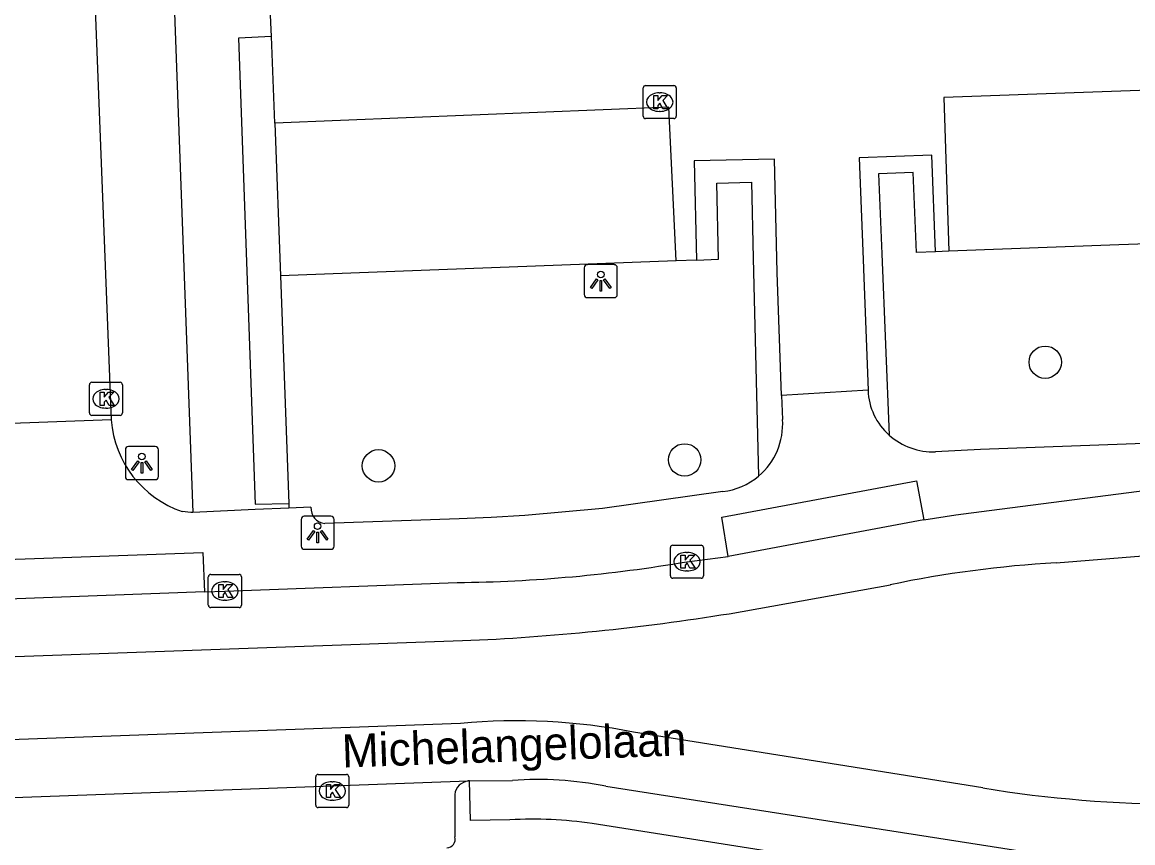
# Model space of a CAD drawing. Extents: x 160557 to 161245, y 385330 to 386505.
# Drawn here: x 161006.75 to 161040.29, y 386154.93 to 386179.72 of the extents above; entities that cross this region are included whole.
import ezdxf

# ---------------------------------------------------------------- set-up
doc = ezdxf.new("R2010")
doc.units = 0
for name, color, linetype in [('IMGEO_Boom', 7, 'Continuous'), ('IMGEO_Kolk', 7, 'Continuous'), ('IMGEO_Lichtpunt', 7, 'Continuous'), ('IMGEO_Muur', 7, 'Continuous'), ('IMGEO_Openbare_ruimte_label', 7, 'Continuous'), ('IMGEO_Parkeervlak_open', 7, 'Continuous'), ('IMGEO_Rijbaan_lokaal_gesloten', 7, 'Continuous'), ('IMGEO_Rijbaan_lokaal_open', 7, 'Continuous'), ('IMGEO_Voetpad_open', 7, 'Continuous')]:
    doc.layers.add(name, color=color, linetype=linetype)

msp = doc.modelspace()

# ---------------------------------------------------------------- linework, layer by layer
at = {"layer": 'IMGEO_Boom'}
for centre in [(161037.649, 386169.446), (161017.508, 386166.316), (161026.756, 386166.495)]:
    msp.add_circle(centre, 0.489, dxfattribs=at)
at = {"layer": 'IMGEO_Kolk'}
for p, q in [((161025.503, 386176.878), (161025.503, 386177.73)), ((161025.578, 386177.804), (161026.43, 386177.804)), ((161025.991, 386177.584), (161026.016, 386177.584)), ((161026.504, 386177.73), (161026.504, 386176.878)), ((161026.014, 386177.024), (161025.989, 386177.024)), ((161026.43, 386176.804), (161025.578, 386176.804)), ((161008.85, 386168.84), (161009.702, 386168.84)), ((161008.775, 386167.914), (161008.775, 386168.766)), ((161009.263, 386168.62), (161009.288, 386168.62)), ((161009.776, 386168.766), (161009.776, 386167.914)), ((161009.702, 386167.84), (161008.85, 386167.84)), ((161009.286, 386168.06), (161009.261, 386168.06)), ((161026.325, 386162.994), (161026.325, 386163.846)), ((161026.4, 386163.92), (161027.252, 386163.92)), ((161027.326, 386163.846), (161027.326, 386162.994)), ((161026.813, 386163.7), (161026.838, 386163.7)), ((161026.836, 386163.14), (161026.811, 386163.14)), ((161012.368, 386162.109), (161012.368, 386162.961)), ((161012.443, 386163.035), (161013.295, 386163.035)), ((161012.856, 386162.815), (161012.881, 386162.815)), ((161013.369, 386162.961), (161013.369, 386162.109)), ((161027.252, 386162.92), (161026.4, 386162.92)), ((161012.879, 386162.255), (161012.854, 386162.255)), ((161013.295, 386162.035), (161012.443, 386162.035)), ((161015.612, 386156.068), (161015.612, 386156.92)), ((161015.687, 386156.994), (161016.539, 386156.994)), ((161016.1, 386156.774), (161016.125, 386156.774)), ((161016.613, 386156.92), (161016.613, 386156.068)), ((161016.123, 386156.214), (161016.098, 386156.214)), ((161016.539, 386155.994), (161015.687, 386155.994))]:
    msp.add_line(p, q, dxfattribs=at)
for points in [[(161025.503, 386176.878), (161025.503, 386177.73)], [(161025.578, 386177.804), (161026.43, 386177.804)], [(161026.504, 386177.73), (161026.504, 386176.878)], [(161025.824, 386177.504), (161025.947, 386177.504), (161025.947, 386177.353), (161026.077, 386177.504), (161026.241, 386177.504), (161026.095, 386177.353), (161026.248, 386177.104), (161026.096, 386177.104), (161026.011, 386177.268), (161025.947, 386177.201), (161025.947, 386177.104), (161025.824, 386177.104), (161025.824, 386177.504)], [(161026.43, 386176.804), (161025.578, 386176.804)], [(161008.85, 386168.84), (161009.702, 386168.84)], [(161008.775, 386167.914), (161008.775, 386168.766)], [(161009.096, 386168.54), (161009.219, 386168.54), (161009.219, 386168.389), (161009.349, 386168.54), (161009.513, 386168.54), (161009.367, 386168.389), (161009.52, 386168.14), (161009.368, 386168.14), (161009.283, 386168.304), (161009.219, 386168.237), (161009.219, 386168.14), (161009.096, 386168.14), (161009.096, 386168.54)], [(161009.776, 386168.766), (161009.776, 386167.914)], [(161009.702, 386167.84), (161008.85, 386167.84)], [(161026.325, 386162.994), (161026.325, 386163.846)], [(161026.4, 386163.92), (161027.252, 386163.92)], [(161027.326, 386163.846), (161027.326, 386162.994)], [(161026.646, 386163.62), (161026.769, 386163.62), (161026.769, 386163.469), (161026.899, 386163.62), (161027.063, 386163.62), (161026.917, 386163.469), (161027.07, 386163.22), (161026.918, 386163.22), (161026.833, 386163.384), (161026.769, 386163.317), (161026.769, 386163.22), (161026.646, 386163.22), (161026.646, 386163.62)], [(161012.368, 386162.109), (161012.368, 386162.961)], [(161012.443, 386163.035), (161013.295, 386163.035)], [(161013.369, 386162.961), (161013.369, 386162.109)], [(161027.252, 386162.92), (161026.4, 386162.92)], [(161012.689, 386162.735), (161012.812, 386162.735), (161012.812, 386162.584), (161012.942, 386162.735), (161013.106, 386162.735), (161012.96, 386162.584), (161013.113, 386162.335), (161012.961, 386162.335), (161012.876, 386162.499), (161012.812, 386162.432), (161012.812, 386162.335), (161012.689, 386162.335), (161012.689, 386162.735)], [(161013.295, 386162.035), (161012.443, 386162.035)], [(161015.612, 386156.068), (161015.612, 386156.92)], [(161015.687, 386156.994), (161016.539, 386156.994)], [(161016.613, 386156.92), (161016.613, 386156.068)], [(161015.933, 386156.694), (161016.056, 386156.694), (161016.056, 386156.543), (161016.186, 386156.694), (161016.35, 386156.694), (161016.204, 386156.543), (161016.357, 386156.294), (161016.205, 386156.294), (161016.12, 386156.458), (161016.056, 386156.391), (161016.056, 386156.294), (161015.933, 386156.294), (161015.933, 386156.694)], [(161016.539, 386155.994), (161015.687, 386155.994)]]:
    msp.add_lwpolyline(points, dxfattribs=at)
for centre, start, end in [((161025.58, 386177.728), 91.552, 178.448), ((161025.58, 386177.728), 91.552, 178.448), ((161026.428, 386177.728), 1.552, 88.448), ((161026.428, 386177.728), 1.552, 88.448), ((161025.58, 386176.88), 181.552, 268.448), ((161025.58, 386176.88), 181.552, 268.448), ((161026.428, 386176.88), 271.552, 358.448), ((161026.428, 386176.88), 271.552, 358.448), ((161008.852, 386168.764), 91.552, 178.448), ((161008.852, 386168.764), 91.552, 178.448), ((161009.7, 386168.764), 1.552, 88.448), ((161009.7, 386168.764), 1.552, 88.448), ((161008.852, 386167.916), 181.552, 268.448), ((161008.852, 386167.916), 181.552, 268.448), ((161009.7, 386167.916), 271.552, 358.448), ((161009.7, 386167.916), 271.552, 358.448), ((161026.402, 386163.844), 91.552, 178.448), ((161026.402, 386163.844), 91.552, 178.448), ((161027.25, 386163.844), 1.552, 88.448), ((161027.25, 386163.844), 1.552, 88.448), ((161012.445, 386162.959), 91.552, 178.448), ((161012.445, 386162.959), 91.552, 178.448), ((161013.293, 386162.959), 1.552, 88.448), ((161013.293, 386162.959), 1.552, 88.448), ((161026.402, 386162.996), 181.552, 268.448), ((161026.402, 386162.996), 181.552, 268.448), ((161027.25, 386162.996), 271.552, 358.448), ((161027.25, 386162.996), 271.552, 358.448), ((161012.445, 386162.111), 181.552, 268.448), ((161012.445, 386162.111), 181.552, 268.448), ((161013.293, 386162.111), 271.552, 358.448), ((161013.293, 386162.111), 271.552, 358.448), ((161015.689, 386156.918), 91.552, 178.448), ((161015.689, 386156.918), 91.552, 178.448), ((161016.537, 386156.918), 1.552, 88.448), ((161016.537, 386156.918), 1.552, 88.448), ((161015.689, 386156.07), 181.552, 268.448), ((161015.689, 386156.07), 181.552, 268.448), ((161016.537, 386156.07), 271.552, 358.448), ((161016.537, 386156.07), 271.552, 358.448)]:
    msp.add_arc(centre, 0.0765, start, end, dxfattribs=at)
for centre, major_axis, ratio, start_param, end_param in [((161025.99, 386177.304), (-0.387, 0.002), 0.722429, 4.712389, 7.853982), ((161026.015, 386177.304), (-0.39, 0.002), 0.717154, 1.570796, 4.712389), ((161009.262, 386168.34), (-0.387, 0.002), 0.722429, 4.712389, 7.853982), ((161009.287, 386168.34), (-0.39, 0.002), 0.717154, 1.570796, 4.712389), ((161026.812, 386163.42), (-0.387, 0.002), 0.722429, 4.712389, 7.853982), ((161026.837, 386163.42), (-0.39, 0.002), 0.717154, 1.570796, 4.712389), ((161012.855, 386162.535), (-0.387, 0.002), 0.722429, 4.712389, 7.853982), ((161012.88, 386162.535), (-0.39, 0.002), 0.717154, 1.570796, 4.712389), ((161016.099, 386156.494), (-0.387, 0.002), 0.722429, 4.712389, 7.853982), ((161016.124, 386156.494), (-0.39, 0.002), 0.717154, 1.570796, 4.712389)]:
    msp.add_ellipse(centre, major_axis=major_axis, ratio=ratio, start_param=start_param, end_param=end_param, dxfattribs=at)
at = {"layer": 'IMGEO_Lichtpunt'}
for p, q in [((161023.724, 386172.298), (161023.724, 386171.491)), ((161023.724, 386172.298), (161023.724, 386171.491)), ((161024.626, 386172.393), (161023.818, 386172.393)), ((161024.626, 386172.393), (161023.818, 386172.393)), ((161024.72, 386171.491), (161024.72, 386172.298)), ((161024.72, 386171.491), (161024.72, 386172.298)), ((161023.818, 386171.397), (161024.626, 386171.397)), ((161023.818, 386171.397), (161024.626, 386171.397)), ((161009.863, 386166.801), (161009.863, 386165.994)), ((161009.863, 386166.801), (161009.863, 386165.994)), ((161010.765, 386166.896), (161009.957, 386166.896)), ((161010.765, 386166.896), (161009.957, 386166.896)), ((161010.859, 386165.994), (161010.859, 386166.801)), ((161010.859, 386165.994), (161010.859, 386166.801)), ((161009.957, 386165.9), (161010.765, 386165.9)), ((161009.957, 386165.9), (161010.765, 386165.9)), ((161016.073, 386164.792), (161015.265, 386164.792)), ((161016.073, 386164.792), (161015.265, 386164.792)), ((161015.171, 386164.697), (161015.171, 386163.89)), ((161015.171, 386164.697), (161015.171, 386163.89)), ((161016.167, 386163.89), (161016.167, 386164.697)), ((161016.167, 386163.89), (161016.167, 386164.697)), ((161015.265, 386163.796), (161016.073, 386163.796)), ((161015.265, 386163.796), (161016.073, 386163.796))]:
    msp.add_line(p, q, dxfattribs=at)
for points in [[(161024.098, 386171.962), (161024.137, 386171.934), (161023.949, 386171.672), (161023.911, 386171.699), (161024.098, 386171.962)], [(161024.2, 386171.914), (161024.247, 386171.914), (161024.247, 386171.592), (161024.2, 386171.592), (161024.2, 386171.914)], [(161024.31, 386171.934), (161024.348, 386171.961), (161024.535, 386171.699), (161024.496, 386171.671), (161024.31, 386171.934)], [(161010.237, 386166.465), (161010.276, 386166.437), (161010.088, 386166.175), (161010.05, 386166.202), (161010.237, 386166.465)], [(161010.449, 386166.437), (161010.487, 386166.464), (161010.674, 386166.202), (161010.635, 386166.174), (161010.449, 386166.437)], [(161010.339, 386166.417), (161010.386, 386166.417), (161010.386, 386166.095), (161010.339, 386166.095), (161010.339, 386166.417)], [(161015.545, 386164.361), (161015.584, 386164.333), (161015.396, 386164.071), (161015.358, 386164.098), (161015.545, 386164.361)], [(161015.647, 386164.313), (161015.694, 386164.313), (161015.694, 386163.991), (161015.647, 386163.991), (161015.647, 386164.313)], [(161015.757, 386164.333), (161015.795, 386164.36), (161015.982, 386164.098), (161015.943, 386164.07), (161015.757, 386164.333)]]:
    msp.add_lwpolyline(points, dxfattribs=at)
for centre in [(161024.223, 386172.096), (161010.362, 386166.599), (161015.67, 386164.495)]:
    msp.add_circle(centre, 0.0994, dxfattribs=at)
for centre, start, end in [((161023.818, 386172.298), 90, 180), ((161023.818, 386172.298), 90, 180), ((161024.626, 386172.298), 0, 90), ((161024.626, 386172.298), 0, 90), ((161023.818, 386171.491), 180, 270), ((161023.818, 386171.491), 180, 270), ((161024.626, 386171.491), 270, 0), ((161024.626, 386171.491), 270, 360), ((161009.957, 386166.801), 90, 180), ((161009.957, 386166.801), 90, 180), ((161010.765, 386166.801), 0, 90), ((161010.765, 386166.801), 0, 90), ((161009.957, 386165.994), 180, 270), ((161009.957, 386165.994), 180, 270), ((161010.765, 386165.994), 270, 0), ((161010.765, 386165.994), 270, 360), ((161015.265, 386164.697), 90, 180), ((161015.265, 386164.697), 90, 180), ((161016.073, 386164.697), 0, 90), ((161016.073, 386164.697), 0, 90), ((161015.265, 386163.89), 180, 270), ((161015.265, 386163.89), 180, 270), ((161016.073, 386163.89), 270, 0), ((161016.073, 386163.89), 270, 360)]:
    msp.add_arc(centre, 0.0946, start, end, dxfattribs=at)
at = {"layer": 'IMGEO_Muur'}
for points in [[(161014.276, 386179.29), (161013.281, 386179.239), (161013.779, 386165.157), (161014.8, 386165.182)], [(161014.373, 386176.671), (161014.276, 386179.29)], [(161014.373, 386176.671), (161014.545, 386172.059)], [(161014.545, 386172.059), (161014.8, 386165.182)]]:
    msp.add_lwpolyline(points, dxfattribs=at)
at = {"layer": 'IMGEO_Parkeervlak_open'}
for points in [[(161079.025, 386179.036), (161079.195, 386174.37), (161039.877, 386172.992), (161034.74, 386172.796)], [(161026.501, 386172.505), (161014.545, 386172.059)]]:
    msp.add_lwpolyline(points, dxfattribs=at)
at = {"layer": 'IMGEO_Rijbaan_lokaal_gesloten'}
for points in [[(161033.984, 386164.687), (161034.95, 386164.835), (161035.953, 386164.971), (161041.733, 386165.711)], [(161033.984, 386164.687), (161028.07, 386163.578)], [(161026.826, 386163.42), (161028.07, 386163.578)], [(161037.978, 386163.384), (161041.592, 386163.675)], [(161012.256, 386162.508), (161012.869, 386162.535), (161019.886, 386162.79)], [(161012.256, 386162.508), (160994.145, 386161.836)], [(161028.105, 386161.85), (161032.97, 386162.723)], [(160855.623, 386155.101), (160886.438, 386156.212), (160930.544, 386157.837), (161020.049, 386161.035)], [(161019.987, 386158.535), (160930.562, 386155.29), (160886.579, 386153.705), (160855.734, 386152.543)], [(161035.763, 386156.585), (161025.213, 386158.275)], [(160899.431, 386152.426), (160934.148, 386153.66), (161010.074, 386156.425), (161020.221, 386156.801)], [(161020.256, 386156.801), (161020.221, 386156.801)], [(161020.256, 386156.801), (161021.552, 386156.813)], [(161024.374, 386156.636), (161039.075, 386154.345)]]:
    msp.add_lwpolyline(points, dxfattribs=at)
for centre, radius, start, end in [((161019.378, 386206.93), 44.143, 270.6599, 279.7141), ((161039.78, 386130.426), 33.007, 93.1304, 101.9075), ((161017.205, 386229.368), 68.392, 272.38311, 279.17045), ((161021.691, 386140.133), 18.48, 79.0132, 95.2904), ((161022.31, 386146.308), 10.533, 78.6971, 94.1249), ((161041.89, 386194.317), 38.226, 260.7771, 269.8281)]:
    msp.add_arc(centre, radius, start, end, dxfattribs=at)
at = {"layer": 'IMGEO_Rijbaan_lokaal_open'}
for points in [[(161007.742, 386211.152), (161009.432, 386167.702)], [(161014.276, 386179.29), (161014.186, 386181.223)], [(161079.025, 386179.036), (161034.582, 386177.447), (161034.74, 386172.796)], [(161026.501, 386172.505), (161026.282, 386177.15), (161014.373, 386176.671)], [(161029.684, 386168.442), (161029.555, 386172.159), (161029.466, 386175.579), (161027.043, 386175.525), (161027.11, 386172.528)], [(161034.337, 386172.781), (161034.226, 386175.702), (161032.028, 386175.617), (161032.157, 386172.285), (161032.158, 386172.256), (161032.299, 386168.598)], [(161027.11, 386172.528), (161026.501, 386172.505)], [(161034.74, 386172.796), (161034.337, 386172.781)], [(161032.299, 386168.598), (161029.684, 386168.442)], [(161009.432, 386167.702), (160997.394, 386167.258)]]:
    msp.add_lwpolyline(points, dxfattribs=at)
at = {"layer": 'IMGEO_Voetpad_open'}
for points in [[(161010.136, 386212.936), (161011.9, 386164.906)], [(161027.11, 386172.528), (161027.781, 386172.556), (161027.724, 386174.859), (161028.773, 386174.885), (161028.829, 386172.594), (161028.991, 386166.006)], [(161034.337, 386172.781), (161033.757, 386172.759), (161033.658, 386175.178), (161032.614, 386175.135), (161032.713, 386172.719), (161032.937, 386167.247)], [(161029.684, 386168.442), (161029.712, 386167.718)], [(161073.915, 386168.213), (161035.689, 386166.808), (161034.335, 386166.743)], [(161028.07, 386163.578), (161027.879, 386164.768), (161033.758, 386165.865), (161033.984, 386164.687)], [(161027.91, 386165.537), (161024.273, 386165.029), (161021.924, 386164.815), (161020.914, 386164.759), (161019.946, 386164.713), (161015.888, 386164.575)], [(161014.8, 386165.182), (161014.805, 386165.039)], [(161011.9, 386164.906), (161011.844, 386164.903), (161011.58, 386164.937)], [(161014.805, 386165.039), (161013.785, 386164.992), (161011.9, 386164.906)], [(161015.467, 386165.069), (161014.805, 386165.039)], [(160994.145, 386161.836), (160994.095, 386163.05), (161012.205, 386163.695), (161012.256, 386162.508)], [(161021.48, 386155.622), (161020.29, 386155.603), (161020.256, 386156.801)], [(161019.812, 386156.391), (161019.818, 386155.105)], [(161039.075, 386154.345), (161038.897, 386153.151), (161023.963, 386155.51)]]:
    msp.add_lwpolyline(points, dxfattribs=at)
for centre, radius, start, end in [((161034.157, 386168.649), 1.859, 181.5794, 228.9779), ((161012.611, 386167.955), 3.19, 184.5523, 251.1317), ((161027.665, 386167.572), 2.053, 310.2575, 4.0662), ((161034.249, 386168.695), 1.954, 227.8265, 272.5235), ((161027.671, 386167.569), 2.046, 276.7185, 310.1894), ((161015.929, 386165.036), 0.463, 175.9258, 264.9512), ((161020.285, 386156.328), 0.477, 97.6954, 172.4445), ((161022.195, 386143.886), 11.757, 81.3498, 93.4848), ((161019.563, 386155.041), 0.263, 271.4991, 14.1468)]:
    msp.add_arc(centre, radius, start, end, dxfattribs=at)

# ---------------------------------------------------------------- texts
at = {"layer": 'IMGEO_Openbare_ruimte_label'}
msp.add_text('Michelangelolaan', height=1, rotation=2.0638, dxfattribs=at).set_placement((161016.42, 386157.199))

doc.saveas('drawing.dxf')
